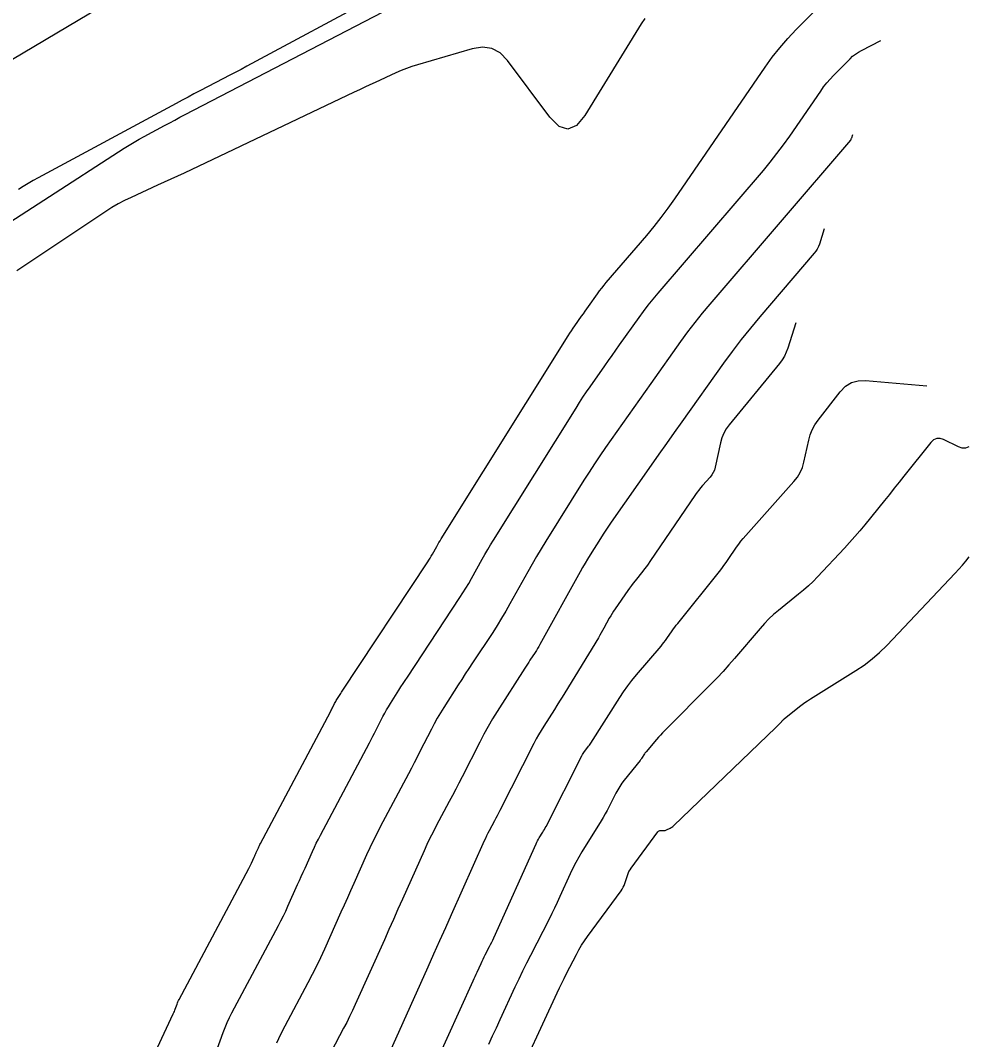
# Model space of a CAD drawing. Extents: x 658976 to 668726, y 639543 to 647196.
# Drawn here: x 661646.9 to 661720.2, y 642626.8 to 642705.6 of the extents above; entities that cross this region are included whole.
import ezdxf

# ---------------------------------------------------------------- set-up
doc = ezdxf.new("R2010")
doc.units = 0
doc.layers.add('Ex_Major Contours', color=7, linetype='Continuous')
doc.layers.add('Ex_Minor Contours', color=7, linetype='Continuous')

msp = doc.modelspace()

# ---------------------------------------------------------------- linework, layer by layer
at = {"layer": 'Ex_Major Contours'}
for points in [[(661651.765, 642613.846), (661658.726, 642628.752), (661658.768, 642628.843), (661658.806, 642628.934), (661658.843, 642629.027), (661658.878, 642629.121), (661659.011, 642629.497), (661659.046, 642629.59), (661659.084, 642629.682), (661659.126, 642629.773), (661659.171, 642629.861), (661664.574, 642639.998), (661664.628, 642640.101), (661664.681, 642640.206), (661664.731, 642640.311), (661664.78, 642640.417), (661664.987, 642640.878), (661665.027, 642640.967), (661665.067, 642641.057), (661665.107, 642641.146), (661665.146, 642641.235), (661665.306, 642641.592), (661665.346, 642641.68), (661665.389, 642641.768), (661665.432, 642641.856), (661665.477, 642641.942), (661670.879, 642652.118), (661670.921, 642652.197), (661670.962, 642652.277), (661671.004, 642652.357), (661671.045, 642652.437), (661671.208, 642652.759), (661671.25, 642652.839), (661671.293, 642652.917), (661671.339, 642652.995), (661671.386, 642653.072), (661671.593, 642653.396), (661671.644, 642653.475), (661671.695, 642653.554), (661671.747, 642653.633), (661671.799, 642653.712), (661678.417, 642663.724), (661678.511, 642663.869), (661678.602, 642664.016), (661678.69, 642664.164), (661678.775, 642664.315), (661679.109, 642664.919), (661679.194, 642665.07), (661679.281, 642665.219), (661679.369, 642665.367), (661679.46, 642665.514), (661689.289, 642681.237), (661689.412, 642681.431), (661689.538, 642681.623), (661689.666, 642681.814), (661689.797, 642682.003), (661690.325, 642682.754), (661690.457, 642682.942), (661690.59, 642683.13), (661690.722, 642683.317), (661690.855, 642683.505), (661691.552, 642684.486), (661691.715, 642684.71), (661691.883, 642684.93), (661692.056, 642685.147), (661692.234, 642685.359), (661695.361, 642689.006), (661695.933, 642689.691), (661696.485, 642690.391), (661697.019, 642691.106), (661697.534, 642691.835), (661704.528, 642702.029), (661705.078, 642702.794), (661705.66, 642703.533), (661706.275, 642704.244), (661706.923, 642704.929), (661709.966, 642708.01)], [(661677.909, 642622.438), (661681.922, 642631.303), (661681.999, 642631.472), (661682.076, 642631.641), (661682.153, 642631.809), (661682.231, 642631.977), (661682.546, 642632.654), (661682.623, 642632.819), (661682.703, 642632.984), (661682.784, 642633.148), (661682.866, 642633.311), (661683.2, 642633.962), (661683.282, 642634.125), (661683.363, 642634.29), (661683.441, 642634.455), (661683.517, 642634.621), (661686.803, 642641.911), (661686.858, 642642.028), (661686.916, 642642.143), (661686.979, 642642.256), (661687.045, 642642.366), (661687.317, 642642.806), (661687.384, 642642.916), (661687.448, 642643.028), (661687.51, 642643.141), (661687.569, 642643.256), (661690.33, 642648.721), (661690.378, 642648.811), (661690.431, 642648.897), (661690.488, 642648.981), (661690.549, 642649.061), (661690.804, 642649.378), (661690.867, 642649.458), (661690.927, 642649.539), (661690.985, 642649.623), (661691.041, 642649.708), (661693.27, 642653.221), (661693.571, 642653.678), (661693.888, 642654.125), (661694.221, 642654.559), (661694.569, 642654.983), (661696.467, 642657.212), (661696.583, 642657.352), (661696.696, 642657.495), (661696.805, 642657.64), (661696.911, 642657.789), (661697.326, 642658.387), (661697.431, 642658.536), (661697.539, 642658.682), (661697.649, 642658.827), (661697.762, 642658.97), (661700.988, 642662.994), (661701.165, 642663.22), (661701.338, 642663.448), (661701.506, 642663.681), (661701.67, 642663.916), (661702.315, 642664.865), (661702.48, 642665.1), (661702.653, 642665.328), (661702.833, 642665.551), (661703.021, 642665.767), (661706.757, 642669.945), (661707.023, 642670.283), (661707.24, 642670.645), (661707.408, 642671.033), (661707.526, 642671.446), (661707.902, 642673.149), (661708.017, 642673.564), (661708.176, 642673.959), (661708.378, 642674.335), (661708.623, 642674.689), (661710.335, 642676.903), (661710.739, 642677.32), (661711.202, 642677.603), (661711.723, 642677.752), (661712.303, 642677.767), (661717.032, 642677.362)]]:
    msp.add_lwpolyline(points, dxfattribs=at)
at = {"layer": 'Ex_Minor Contours'}
for points in [[(661645.452, 642702.151), (661658.924, 642710.178)], [(661674.703, 642707.639), (661664.42, 642702.096), (661663.966, 642701.853), (661663.512, 642701.611), (661663.057, 642701.372), (661662.601, 642701.134), (661660.775, 642700.186), (661660.319, 642699.948), (661659.863, 642699.708), (661659.409, 642699.467), (661658.956, 642699.223), (661648.255, 642693.453), (661647.868, 642693.24), (661647.485, 642693.018), (661647.106, 642692.79), (661646.732, 642692.553)], [(661642.458, 642687.709), (661654.931, 642695.749), (661655.31, 642695.988), (661655.693, 642696.22), (661656.081, 642696.444), (661656.474, 642696.66), (661658.052, 642697.511), (661658.447, 642697.723), (661658.843, 642697.934), (661659.239, 642698.143), (661659.637, 642698.35), (661674.918, 642706.284)], [(661695.227, 642705.794), (661694.929, 642705.382), (661690.57, 642698.276), (661689.928, 642697.497), (661689.263, 642697.217), (661688.576, 642697.436), (661687.866, 642698.153), (661684.595, 642702.535), (661684.027, 642703.123), (661683.379, 642703.471), (661682.651, 642703.58), (661681.844, 642703.45), (661677.61, 642702.197), (661677.188, 642702.064), (661676.771, 642701.916), (661676.359, 642701.754), (661675.953, 642701.577), (661674.339, 642700.841), (661673.936, 642700.656), (661673.534, 642700.469), (661673.132, 642700.281), (661672.732, 642700.092), (661659.553, 642693.83), (661659.044, 642693.589), (661658.534, 642693.35), (661658.024, 642693.113), (661657.512, 642692.878), (661655.463, 642691.942), (661654.956, 642691.698), (661654.461, 642691.434), (661653.976, 642691.151), (661653.502, 642690.848), (661646.623, 642686.252)], [(661662.027, 642625.716), (661662.588, 642627.298), (661662.735, 642627.691), (661662.896, 642628.077), (661663.072, 642628.457), (661663.263, 642628.83), (661666.856, 642635.572), (661667.051, 642635.945), (661667.239, 642636.322), (661667.421, 642636.701), (661667.597, 642637.084), (661668.343, 642638.746), (661668.487, 642639.068), (661668.631, 642639.389), (661668.775, 642639.71), (661668.919, 642640.031), (661669.493, 642641.317), (661669.639, 642641.637), (661669.791, 642641.955), (661669.948, 642642.27), (661670.11, 642642.582), (661673.899, 642649.72), (661674.034, 642649.974), (661674.167, 642650.229), (661674.299, 642650.485), (661674.43, 642650.741), (661674.951, 642651.768), (661675.084, 642652.022), (661675.224, 642652.274), (661675.369, 642652.521), (661675.521, 642652.766), (661676.182, 642653.801), (661676.344, 642654.054), (661676.508, 642654.306), (661676.672, 642654.558), (661676.837, 642654.809), (661680.905, 642660.963), (661681.139, 642661.324), (661681.365, 642661.689), (661681.584, 642662.059), (661681.796, 642662.433), (661682.629, 642663.938), (661682.839, 642664.313), (661683.055, 642664.685), (661683.275, 642665.054), (661683.501, 642665.42), (661689.89, 642675.641), (661690.155, 642676.058), (661690.426, 642676.472), (661690.702, 642676.883), (661690.984, 642677.29), (661692.122, 642678.909), (661692.407, 642679.314), (661692.692, 642679.718), (661692.978, 642680.123), (661693.264, 642680.526), (661694.766, 642682.641), (661695.117, 642683.124), (661695.479, 642683.598), (661695.851, 642684.064), (661696.235, 642684.522), (661704.387, 642694.03), (661704.923, 642694.673), (661705.442, 642695.329), (661705.943, 642696), (661706.426, 642696.684), (661708.823, 642700.178), (661709.053, 642700.497), (661709.296, 642700.806), (661709.553, 642701.103), (661709.824, 642701.39), (661711.095, 642702.677), (661711.298, 642702.866), (661711.514, 642703.037), (661711.743, 642703.19), (661711.985, 642703.325), (661713.479, 642704.077)], [(661711.288, 642696.794), (661711.205, 642696.533), (661711.189, 642696.49), (661711.169, 642696.45), (661711.145, 642696.412), (661711.118, 642696.377), (661700.235, 642683.684), (661699.647, 642682.982), (661699.074, 642682.266), (661698.519, 642681.537), (661697.979, 642680.796), (661695.673, 642677.548), (661695.234, 642676.928), (661694.795, 642676.307), (661694.357, 642675.686), (661693.919, 642675.064), (661692.171, 642672.577), (661691.738, 642671.952), (661691.314, 642671.322), (661690.898, 642670.686), (661690.491, 642670.044), (661687.542, 642665.327), (661687.182, 642664.742), (661686.829, 642664.152), (661686.485, 642663.557), (661686.148, 642662.958), (661684.773, 642660.473), (661684.457, 642659.914), (661684.129, 642659.362), (661683.791, 642658.816), (661683.442, 642658.276), (661681.876, 642655.907), (661681.597, 642655.483), (661681.32, 642655.059), (661681.045, 642654.633), (661680.771, 642654.206), (661679.656, 642652.46), (661679.4, 642652.048), (661679.154, 642651.63), (661678.919, 642651.206), (661678.694, 642650.776), (661677.815, 642649.045), (661677.594, 642648.613), (661677.372, 642648.181), (661677.147, 642647.751), (661676.92, 642647.322), (661674.744, 642643.221), (661674.464, 642642.683), (661674.193, 642642.141), (661673.932, 642641.594), (661673.68, 642641.043), (661672.691, 642638.828), (661672.443, 642638.274), (661672.195, 642637.721), (661671.947, 642637.168), (661671.699, 642636.614), (661670.414, 642633.75), (661670.112, 642633.091), (661669.798, 642632.438), (661669.473, 642631.789), (661669.138, 642631.146), (661667.354, 642627.8), (661667.019, 642627.141), (661666.709, 642626.472)], [(661709.096, 642689.51), (661708.719, 642688.324), (661708.647, 642688.131), (661708.557, 642687.949), (661708.449, 642687.776), (661708.323, 642687.614), (661704.117, 642682.709), (661703.382, 642681.83), (661702.667, 642680.936), (661701.972, 642680.026), (661701.299, 642679.1), (661698.082, 642674.569), (661697.489, 642673.733), (661696.897, 642672.896), (661696.306, 642672.058), (661695.716, 642671.219), (661692.612, 642666.802), (661692.398, 642666.493), (661692.188, 642666.18), (661691.982, 642665.865), (661691.78, 642665.547), (661690.981, 642664.27), (661690.784, 642663.949), (661690.591, 642663.626), (661690.402, 642663.3), (661690.217, 642662.972), (661687.097, 642657.332), (661687.008, 642657.175), (661686.917, 642657.02), (661686.822, 642656.867), (661686.724, 642656.716), (661686.326, 642656.115), (661686.227, 642655.964), (661686.129, 642655.813), (661686.031, 642655.662), (661685.934, 642655.51), (661683.79, 642652.154), (661683.43, 642651.574), (661683.084, 642650.986), (661682.753, 642650.39), (661682.437, 642649.785), (661681.068, 642647.087), (661680.824, 642646.61), (661680.578, 642646.133), (661680.329, 642645.657), (661680.079, 642645.183), (661679.073, 642643.287), (661678.825, 642642.812), (661678.586, 642642.332), (661678.355, 642641.848), (661678.132, 642641.36), (661676.463, 642637.625), (661676.111, 642636.839), (661675.76, 642636.053), (661675.408, 642635.268), (661675.056, 642634.482), (661672.81, 642629.479), (661672.595, 642629.01), (661672.372, 642628.546), (661672.142, 642628.085), (661671.903, 642627.628), (661670.933, 642625.809)], [(661706.905, 642682.227), (661706.282, 642680.269), (661706.164, 642679.951), (661706.018, 642679.647), (661705.843, 642679.36), (661705.64, 642679.087), (661701.751, 642674.342), (661701.52, 642674.025), (661701.33, 642673.687), (661701.182, 642673.329), (661701.075, 642672.95), (661700.656, 642671.051), (661700.596, 642670.841), (661700.511, 642670.645), (661700.401, 642670.461), (661700.267, 642670.29), (661699.678, 642669.631), (661699.533, 642669.464), (661699.394, 642669.293), (661699.262, 642669.117), (661699.134, 642668.937), (661695.611, 642663.758), (661695.477, 642663.565), (661695.339, 642663.375), (661695.198, 642663.187), (661695.053, 642663.003), (661694.464, 642662.268), (661694.319, 642662.084), (661694.176, 642661.897), (661694.037, 642661.707), (661693.902, 642661.515), (661692.919, 642660.1), (661692.798, 642659.921), (661692.682, 642659.739), (661692.572, 642659.554), (661692.466, 642659.366), (661692.053, 642658.609), (661691.948, 642658.42), (661691.841, 642658.233), (661691.733, 642658.046), (661691.621, 642657.862), (661689.021, 642653.594), (661688.821, 642653.268), (661688.62, 642652.943), (661688.416, 642652.62), (661688.211, 642652.297), (661687.388, 642651.008), (661687.187, 642650.684), (661686.993, 642650.354), (661686.808, 642650.021), (661686.631, 642649.682), (661683.987, 642644.474), (661683.887, 642644.278), (661683.786, 642644.083), (661683.685, 642643.888), (661683.582, 642643.694), (661683.17, 642642.918), (661683.069, 642642.723), (661682.971, 642642.526), (661682.876, 642642.328), (661682.785, 642642.129), (661680.235, 642636.421), (661679.78, 642635.403), (661679.324, 642634.385), (661678.868, 642633.368), (661678.412, 642632.35), (661675.112, 642624.998)], [(661720.287, 642672.624), (661720.04, 642672.529), (661719.777, 642672.53), (661719.496, 642672.626), (661718.336, 642673.198), (661718.057, 642673.291), (661717.8, 642673.286), (661717.565, 642673.182), (661717.353, 642672.978), (661715.269, 642670.366), (661714.892, 642669.895), (661714.515, 642669.424), (661714.136, 642668.954), (661713.757, 642668.485), (661712.239, 642666.608), (661711.855, 642666.143), (661711.463, 642665.684), (661711.063, 642665.233), (661710.654, 642664.79), (661708.577, 642662.577), (661708.23, 642662.219), (661707.871, 642661.874), (661707.5, 642661.542), (661707.118, 642661.223), (661705.564, 642659.97), (661705.184, 642659.649), (661704.82, 642659.31), (661704.472, 642658.955), (661704.141, 642658.584), (661702.166, 642656.262), (661701.724, 642655.753), (661701.273, 642655.253), (661700.812, 642654.761), (661700.342, 642654.278), (661696.745, 642650.656), (661696.584, 642650.491), (661696.426, 642650.322), (661696.271, 642650.151), (661696.12, 642649.976), (661695.308, 642649.023), (661695.265, 642648.971), (661695.224, 642648.917), (661695.185, 642648.862), (661695.148, 642648.805), (661695.002, 642648.576), (661694.965, 642648.519), (661694.926, 642648.464), (661694.886, 642648.409), (661694.844, 642648.356), (661693.621, 642646.838), (661693.439, 642646.599), (661693.269, 642646.351), (661693.113, 642646.094), (661692.97, 642645.829), (661692.426, 642644.751), (661692.287, 642644.483), (661692.142, 642644.218), (661691.992, 642643.957), (661691.836, 642643.698), (661690.346, 642641.293), (661690.098, 642640.878), (661689.864, 642640.454), (661689.643, 642640.023), (661689.437, 642639.585), (661688.64, 642637.817), (661688.438, 642637.376), (661688.231, 642636.938), (661688.018, 642636.502), (661687.8, 642636.069), (661686.368, 642633.274), (661686.058, 642632.662), (661685.755, 642632.048), (661685.457, 642631.431), (661685.166, 642630.811), (661683.988, 642628.277), (661683.697, 642627.647), (661683.406, 642627.017), (661683.118, 642626.386)], [(661684.939, 642622.842), (661688.438, 642630.373), (661688.614, 642630.747), (661688.794, 642631.119), (661688.977, 642631.49), (661689.164, 642631.859), (661689.918, 642633.331), (661690.113, 642633.695), (661690.323, 642634.05), (661690.546, 642634.396), (661690.784, 642634.734), (661693.377, 642638.27), (661693.468, 642638.404), (661693.546, 642638.544), (661693.613, 642638.69), (661693.669, 642638.842), (661693.867, 642639.462), (661693.922, 642639.613), (661693.989, 642639.759), (661694.068, 642639.899), (661694.159, 642640.033), (661696.228, 642642.843), (661696.267, 642642.886), (661696.312, 642642.916), (661696.363, 642642.933), (661696.421, 642642.939), (661696.663, 642642.935), (661696.723, 642642.938), (661696.781, 642642.947), (661696.838, 642642.963), (661696.894, 642642.986), (661697.186, 642643.125), (661697.252, 642643.16), (661697.314, 642643.199), (661697.372, 642643.243), (661697.427, 642643.292), (661705.355, 642650.913), (661705.398, 642650.955), (661705.442, 642650.998), (661705.486, 642651.041), (661705.529, 642651.084), (661705.741, 642651.298), (661705.764, 642651.321), (661705.786, 642651.345), (661705.808, 642651.369), (661705.829, 642651.393), (661705.913, 642651.492), (661705.934, 642651.516), (661705.957, 642651.539), (661705.981, 642651.561), (661706.005, 642651.582), (661707.174, 642652.525), (661707.38, 642652.685), (661707.59, 642652.839), (661707.805, 642652.987), (661708.024, 642653.128), (661711.541, 642655.316), (661712.186, 642655.746), (661712.799, 642656.215), (661713.381, 642656.721), (661713.931, 642657.266), (661719.225, 642662.848), (661719.509, 642663.155), (661719.786, 642663.468), (661720.055, 642663.787), (661720.317, 642664.113)]]:
    msp.add_lwpolyline(points, dxfattribs=at)

doc.saveas('drawing.dxf')
